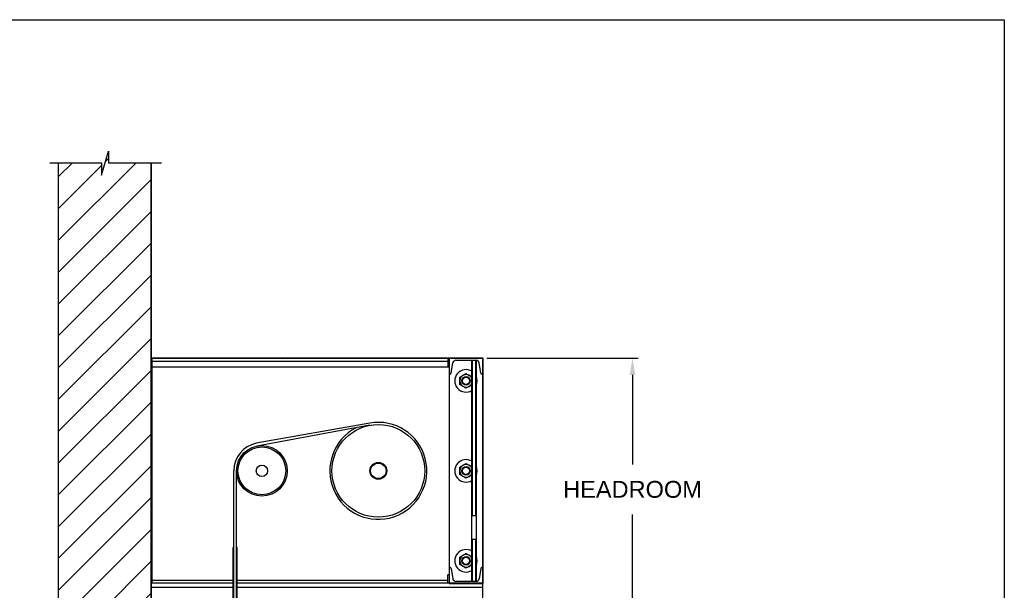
# Model space of a CAD drawing. Header units: inches. Extents: x 144.9 to 238.4, y 214.8 to 247.7.
# Tile 410 of 411: x 209.3 to 214.8, y 244 to 247.2. Entities that reach past the tile are written whole.
import ezdxf

# ---------------------------------------------------------------- set-up
doc = ezdxf.new("R2010")
doc.units = ezdxf.units.IN
doc.header["$LTSCALE"] = 0.25
doc.header["$MEASUREMENT"] = 0
doc.layers.add('ANNOTATIONS', color=1, linetype='Continuous')
doc.layers.add('MOTOR LH', color=7, linetype='Continuous')
doc.styles.add('ARIAL', font='arial.ttf', dxfattribs={"height": 0.09375})
doc.dimstyles.new('STANDARD$0', dxfattribs={"dimtxt": 0.09375, "dimasz": 0.09375, "dimexe": 0.03125, "dimexo": 0.046875, "dimgap": 0.09, "dimtad": 0, "dimtih": 1, "dimtoh": 1, "dimdec": 4, "dimzin": 0, "dimdsep": 46, "dimtxsty": 'ARIAL', "dimcen": 0.09, "dimadec": 0, "dimazin": 0, "dimtfac": 1, "dimtdec": 4, "dimtofl": 0, "dimtmove": 0, "dimatfit": 1, "dimfxl": 1, "dimtolj": 1, "dimtzin": 0, "dimarcsym": 0})

# ---------------------------------------------------------------- blocks, each defined once
blk = doc.blocks.new('*D102')
at = {"layer": 'ANNOTATIONS', "color": 0, "lineweight": -2, "transparency": 16777216}
for p, q in [((211.891, 245.3015), (212.7318, 245.3015)), ((212.7006, 245.2077), (212.7006, 244.7094)), ((212.7006, 243.9341), (212.7006, 244.4324)), ((210.0707, 243.8404), (212.7318, 243.8404))]:
    blk.add_line(p, q, dxfattribs=at)
at = {"layer": 'ANNOTATIONS', "color": 0, "transparency": 16777216}
for points in [[(212.685, 245.2077), (212.7162, 245.2077), (212.7006, 245.3015)], [(212.685, 243.9341), (212.7162, 243.9341), (212.7006, 243.8404)]]:
    blk.add_solid(points, dxfattribs=at)
at = {"layer": 'defpoints', "color": 0, "transparency": 16777216}
for p in [(211.8441, 245.3015), (212.7006, 245.3015), (210.0238, 243.8404)]:
    blk.add_point(p, dxfattribs=at)
at = {"layer": 'ANNOTATIONS', "color": 0, "transparency": 16777216, "insert": (212.7006, 244.5709), "char_height": 0.09375, "attachment_point": 5, "style": 'ARIAL'}
blk.add_mtext('\\A1;HEADROOM ', dxfattribs=at)

msp = doc.modelspace()

# ---------------------------------------------------------------- hatches: boundary and pattern name
at = {"layer": 'MOTOR LH'}
h = msp.add_hatch(dxfattribs=at)
h.set_pattern_fill('ANSI31', color=256, style=0)
h.set_pattern_definition([(45, (-15.51616, 21.28189), (-0.08838835, 0.08838835), [])])
edge = h.paths.add_edge_path()
edge.add_line((209.50986, 246.38678), (209.50986, 243.84038))
edge.add_line((209.50986, 243.84038), (210.02549, 243.84038))
edge.add_line((210.02549, 246.38678), (210.02549, 243.84038))
edge = h.paths.add_edge_path()
edge.add_line((209.46348, 246.38678), (209.75058, 246.38678))
edge.add_line((209.75058, 246.38678), (209.75058, 246.31808))
edge.add_line((209.75058, 246.31808), (209.789, 246.45144))
edge.add_line((209.789, 246.45144), (209.789, 246.38678))
edge.add_line((209.789, 246.38678), (210.08419, 246.38678))
h = msp.add_hatch(dxfattribs=at)
h.set_pattern_fill('ANSI32', color=256, style=0)
h.set_pattern_definition([(45, (206.9217, 231.03477), (-0.265165, 0.265165), []), (45, (207.0985, 231.03477), (-0.265165, 0.265165), [])])
edge = h.paths.add_edge_path(flags=0)
edge.add_line((211.86924, 244.04942), (211.68174, 244.04942))
edge.add_line((211.68174, 244.04942), (211.68174, 244.04737))
edge.add_line((211.68174, 244.04737), (211.86924, 244.04737))
edge.add_arc((211.86924, 244.04942), 0.00206, 270, 360)
edge.add_line((211.8713, 244.04942), (211.8713, 245.29942))
edge.add_arc((211.86924, 245.29942), 0.00206, 0, 90)
edge.add_line((211.86924, 245.30148), (210.02755, 245.30148))
edge.add_arc((210.02755, 245.29942), 0.00206, 90, 180)
edge.add_line((210.02549, 245.29942), (210.02549, 245.19211))
edge.add_line((210.02549, 245.19211), (210.02755, 245.19211))
edge.add_line((210.02755, 245.19211), (210.02755, 245.29942))
edge.add_line((210.02755, 245.29942), (211.86924, 245.29942))
edge.add_line((211.86924, 245.29942), (211.86924, 244.04942))

# ---------------------------------------------------------------- linework, layer by layer
at = {"layer": 'defpoints'}
msp.add_lwpolyline([(214.76662, 234.44685), (194.25216, 234.44685), (194.25216, 247.18196), (214.76662, 247.18196)], close=True, dxfattribs=at)
at = {"layer": 'MOTOR LH'}
for p, q in [((209.75058, 246.31808), (209.789, 246.45144)), ((209.789, 246.45144), (209.789, 246.38678)), ((209.46348, 246.38678), (209.75058, 246.38678)), ((209.50986, 246.38678), (209.50986, 239.99474)), ((209.50986, 246.38678), (209.50986, 243.84038)), ((209.75058, 246.38678), (209.75058, 246.31808)), ((209.789, 246.38678), (210.08419, 246.38678)), ((210.02549, 239.99474), (210.02549, 246.38678)), ((210.02549, 246.38678), (210.02549, 243.84038)), ((211.86924, 245.30148), (210.02755, 245.30148)), ((211.86924, 245.29942), (210.02755, 245.29942)), ((210.02755, 245.29942), (210.02755, 245.19211)), ((210.0294, 245.29942), (210.0294, 244.04942)), ((210.0294, 245.2838), (211.67393, 245.2838)), ((211.67393, 245.29942), (211.67393, 245.25255)), ((211.68174, 245.29942), (211.68174, 244.04737)), ((211.71956, 245.2888), (211.83142, 245.2888)), ((211.80799, 244.06005), (211.80799, 245.2888)), ((211.80955, 245.2888), (211.80955, 244.42536)), ((211.82986, 244.42536), (211.82986, 245.2888)), ((211.83142, 245.2888), (211.83142, 244.06005)), ((211.86924, 244.04942), (211.86924, 245.29942)), ((211.8713, 244.04942), (211.8713, 245.29942)), ((210.0294, 245.25255), (211.68174, 245.25255)), ((211.69321, 245.21652), (211.70291, 245.2747)), ((211.85777, 245.21652), (211.84807, 245.2747)), ((211.68705, 245.2113), (211.68174, 245.2113)), ((211.86393, 245.2113), (211.86924, 245.2113)), ((211.24098, 244.93979), (210.60999, 244.82754)), ((211.24149, 244.92797), (210.6131, 244.81223)), ((210.48486, 240.14728), (210.48486, 244.67448)), ((210.50049, 240.01147), (210.50049, 244.67442)), ((211.80955, 244.42536), (211.82986, 244.42536)), ((210.48486, 244.24884), (210.48174, 244.24884)), ((210.48174, 240.61603), (210.48174, 244.24884)), ((210.50361, 244.24884), (210.50049, 244.24884)), ((210.50361, 240.61603), (210.50361, 244.24884)), ((211.82986, 244.29278), (211.80955, 244.29278)), ((211.80955, 244.29278), (211.80955, 244.06005)), ((211.82986, 244.06005), (211.82986, 244.29278)), ((211.68705, 244.13755), (211.68174, 244.13755)), ((211.69321, 244.13233), (211.70291, 244.07415)), ((211.85777, 244.13233), (211.84807, 244.07415)), ((211.86393, 244.13755), (211.86924, 244.13755)), ((211.67393, 244.04942), (211.67393, 244.0963)), ((211.68174, 244.0963), (211.67393, 244.0963)), ((210.48486, 244.06505), (210.0294, 244.06505)), ((210.48486, 244.04942), (210.0294, 244.04942)), ((210.48486, 244.02599), (210.03074, 244.02599)), ((211.67393, 244.06505), (210.50049, 244.06505)), ((211.86924, 244.04942), (210.50049, 244.04942)), ((211.86924, 244.02599), (210.50049, 244.02599)), ((211.68174, 244.04737), (211.86924, 244.04737)), ((211.83142, 244.06005), (211.71956, 244.06005)), ((211.86924, 243.92442), (211.86924, 244.04737))]:
    msp.add_line(p, q, dxfattribs=at)
for centre, radius in [((211.77549, 245.17442), 0.02344), ((211.77549, 245.17442), 0.02051), ((211.77549, 245.17442), 0.01972), ((211.28819, 244.67442), 0.25781), ((210.64111, 244.67442), 0.14062), ((210.64111, 244.67442), 0.13281), ((210.64111, 244.67442), 0.03125), ((211.28819, 244.67442), 0.04681), ((211.28819, 244.67442), 0.04291), ((211.77549, 244.67442), 0.02344), ((211.77549, 244.67442), 0.02051), ((211.77549, 244.67442), 0.01972), ((211.77549, 244.17442), 0.02344), ((211.77549, 244.17442), 0.02051), ((211.77549, 244.17442), 0.01972)]:
    msp.add_circle(centre, radius, dxfattribs=at)
for centre, radius, start, end in [((210.02755, 245.29942), 0.00206, 90, 180), ((211.71956, 245.27192), 0.01688, 90, 170.537), ((211.83142, 245.27192), 0.01688, 9.463, 90), ((211.86924, 245.29942), 0.00206, 0, 90), ((211.77549, 245.17442), 0.0625, 58.67194, 301.32807), ((211.68705, 245.21755), 0.00625, 270, 350.537), ((211.77549, 245.17442), 0.03516, 22.43194, 337.56805), ((211.77549, 245.17442), 0.0625, 333.50041, 26.49959), ((211.86393, 245.21755), 0.00625, 189.463, 270), ((211.28819, 244.67442), 0.26953, 117.39365, 100.0868), ((210.64111, 244.67442), 0.15625, 101.47002, 180.02101), ((211.77549, 244.67442), 0.0625, 58.67194, 301.32807), ((211.77549, 244.67442), 0.03516, 22.43194, 337.56805), ((211.77549, 244.67442), 0.0625, 333.50041, 26.49959), ((211.77549, 244.17442), 0.0625, 58.67194, 301.32807), ((211.77549, 244.17442), 0.03516, 22.43194, 337.56805), ((211.77549, 244.17442), 0.0625, 333.50041, 26.49959), ((211.68705, 244.1313), 0.00625, 9.463, 90), ((211.86393, 244.1313), 0.00625, 90, 170.537), ((211.71956, 244.07692), 0.01688, 189.463, 270), ((211.83142, 244.07692), 0.01688, 270, 350.537), ((211.86924, 244.04942), 0.00206, 270, 0)]:
    msp.add_arc(centre, radius, start, end, dxfattribs=at)
for centre, start_param, end_param in [((211.80955, 244.42315), 3.1415927, 4.712389), ((211.82986, 244.42315), 1.5707963, 3.1415927), ((211.80955, 244.29499), 4.712389, 6.2831853), ((211.82986, 244.29499), 0, 1.5707963)]:
    msp.add_ellipse(centre, major_axis=(0, -0.00221), ratio=0.7071068, start_param=start_param, end_param=end_param, dxfattribs=at)
for points, knots in [([(211.74033, 245.19472), (211.74307, 245.1963), (211.74863, 245.19951), (211.75471, 245.20302), (211.75783, 245.20482), (211.75791, 245.20487)], [0, 0, 0, 0, 0.484338, 0.9863257, 1, 1, 1, 1]), ([(211.74033, 245.17442), (211.74033, 245.17489), (211.74033, 245.17793), (211.74033, 245.18361), (211.74033, 245.18988), (211.74033, 245.19352), (211.74033, 245.19472)], [0, 0, 0, 0, 0.0665323, 0.4352828, 0.8145518, 1, 1, 1, 1]), ([(211.74033, 245.15413), (211.74033, 245.15585), (211.74033, 245.15991), (211.74033, 245.16669), (211.74033, 245.17182), (211.74033, 245.17442)], [0, 0, 0, 0, 0.2654589, 0.6280767, 1, 1, 1, 1]), ([(211.75791, 245.20487), (211.76037, 245.20629), (211.76538, 245.20918), (211.77121, 245.21255), (211.77452, 245.21446), (211.77549, 245.21502)], [0, 0, 0, 0, 0.4062928, 0.8272669, 1, 1, 1, 1]), ([(211.77549, 245.21502), (211.77822, 245.21344), (211.78379, 245.21023), (211.78987, 245.20672), (211.79299, 245.20492), (211.79307, 245.20487)], [0, 0, 0, 0, 0.4843447, 0.9863274, 1, 1, 1, 1]), ([(211.79307, 245.20487), (211.79553, 245.20345), (211.80053, 245.20056), (211.80546, 245.19772), (211.8079, 245.19631), (211.80799, 245.19626)], [0, 0, 0, 0, 0.4825542, 0.9825455, 1, 1, 1, 1]), ([(211.75791, 245.14398), (211.75545, 245.1454), (211.75044, 245.14829), (211.74462, 245.15165), (211.7413, 245.15357), (211.74033, 245.15413)], [0, 0, 0, 0, 0.4062921, 0.8272656, 1, 1, 1, 1]), ([(211.77549, 245.13383), (211.77276, 245.13541), (211.76719, 245.13862), (211.76111, 245.14213), (211.75799, 245.14393), (211.75791, 245.14398)], [0, 0, 0, 0, 0.4843447, 0.9863274, 1, 1, 1, 1]), ([(211.79307, 245.14398), (211.79061, 245.14256), (211.7856, 245.13966), (211.77977, 245.1363), (211.77645, 245.13439), (211.77549, 245.13383)], [0, 0, 0, 0, 0.4062928, 0.8272669, 1, 1, 1, 1]), ([(211.80799, 245.15259), (211.80612, 245.15152), (211.80142, 245.1488), (211.79627, 245.14583), (211.79315, 245.14403), (211.79307, 245.14398)], [0, 0, 0, 0, 0.3896286, 0.9838142, 1, 1, 1, 1]), ([(211.74033, 244.69472), (211.74307, 244.6963), (211.74863, 244.69951), (211.75471, 244.70302), (211.75783, 244.70482), (211.75791, 244.70487)], [0, 0, 0, 0, 0.4843388, 0.9863274, 1, 1, 1, 1]), ([(211.74033, 244.67442), (211.74033, 244.67489), (211.74033, 244.67793), (211.74033, 244.68361), (211.74033, 244.68988), (211.74033, 244.69352), (211.74033, 244.69472)], [0, 0, 0, 0, 0.0665321, 0.4352848, 0.8145492, 1, 1, 1, 1]), ([(211.75791, 244.70487), (211.76037, 244.70629), (211.76538, 244.70918), (211.77121, 244.71255), (211.77452, 244.71446), (211.77549, 244.71502)], [0, 0, 0, 0, 0.4062921, 0.8272656, 1, 1, 1, 1]), ([(211.77549, 244.71502), (211.77822, 244.71344), (211.78379, 244.71023), (211.78987, 244.70672), (211.79299, 244.70492), (211.79307, 244.70487)], [0, 0, 0, 0, 0.4843438, 0.9863257, 1, 1, 1, 1]), ([(211.79307, 244.70487), (211.79553, 244.70345), (211.80053, 244.70056), (211.80546, 244.69772), (211.8079, 244.69631), (211.80799, 244.69626)], [0, 0, 0, 0, 0.4825542, 0.9825455, 1, 1, 1, 1]), ([(211.74033, 244.65413), (211.74033, 244.65585), (211.74033, 244.65991), (211.74033, 244.66669), (211.74033, 244.67182), (211.74033, 244.67442)], [0, 0, 0, 0, 0.2654622, 0.6280801, 1, 1, 1, 1]), ([(211.75791, 244.64398), (211.75545, 244.6454), (211.75044, 244.64829), (211.74462, 244.65165), (211.7413, 244.65357), (211.74033, 244.65413)], [0, 0, 0, 0, 0.4062928, 0.8272669, 1, 1, 1, 1]), ([(211.77549, 244.63383), (211.77276, 244.63541), (211.76719, 244.63862), (211.76111, 244.64213), (211.75799, 244.64393), (211.75791, 244.64398)], [0, 0, 0, 0, 0.4843438, 0.9863257, 1, 1, 1, 1]), ([(211.79307, 244.64398), (211.79061, 244.64256), (211.7856, 244.63967), (211.77977, 244.6363), (211.77645, 244.63439), (211.77549, 244.63383)], [0, 0, 0, 0, 0.4062921, 0.8272672, 1, 1, 1, 1]), ([(211.80799, 244.65259), (211.80612, 244.65152), (211.80142, 244.6488), (211.79627, 244.64583), (211.79315, 244.64403), (211.79307, 244.64398)], [0, 0, 0, 0, 0.3896306, 0.9838162, 1, 1, 1, 1]), ([(211.74033, 244.19472), (211.74307, 244.1963), (211.74863, 244.19951), (211.75471, 244.20302), (211.75783, 244.20482), (211.75791, 244.20487)], [0, 0, 0, 0, 0.4843384, 0.9863265, 1, 1, 1, 1]), ([(211.74033, 244.17442), (211.74033, 244.17489), (211.74033, 244.17793), (211.74033, 244.18361), (211.74033, 244.18988), (211.74033, 244.19352), (211.74033, 244.19472)], [0, 0, 0, 0, 0.0665313, 0.4352843, 0.8145498, 1, 1, 1, 1]), ([(211.75791, 244.20487), (211.76037, 244.20629), (211.76538, 244.20918), (211.77121, 244.21255), (211.77452, 244.21446), (211.77549, 244.21502)], [0, 0, 0, 0, 0.4062924, 0.8272666, 1, 1, 1, 1]), ([(211.77549, 244.21502), (211.77822, 244.21344), (211.78379, 244.21023), (211.78987, 244.20672), (211.79299, 244.20492), (211.79307, 244.20487)], [0, 0, 0, 0, 0.4843443, 0.986327, 1, 1, 1, 1]), ([(211.79307, 244.20487), (211.79553, 244.20345), (211.80053, 244.20056), (211.80546, 244.19772), (211.8079, 244.19631), (211.80799, 244.19626)], [0, 0, 0, 0, 0.4825542, 0.982546, 1, 1, 1, 1]), ([(211.74033, 244.15413), (211.74033, 244.15585), (211.74033, 244.15991), (211.74033, 244.16669), (211.74033, 244.17182), (211.74033, 244.17442)], [0, 0, 0, 0, 0.2654605, 0.6280792, 1, 1, 1, 1]), ([(211.75791, 244.14398), (211.75545, 244.1454), (211.75044, 244.14829), (211.74462, 244.15165), (211.7413, 244.15357), (211.74033, 244.15413)], [0, 0, 0, 0, 0.4062925, 0.8272666, 1, 1, 1, 1]), ([(211.77549, 244.13383), (211.77276, 244.13541), (211.76719, 244.13862), (211.76111, 244.14213), (211.75799, 244.14393), (211.75791, 244.14398)], [0, 0, 0, 0, 0.484344, 0.9863265, 1, 1, 1, 1]), ([(211.79307, 244.14398), (211.79061, 244.14256), (211.7856, 244.13966), (211.77977, 244.1363), (211.77645, 244.13439), (211.77549, 244.13383)], [0, 0, 0, 0, 0.4062926, 0.8272666, 1, 1, 1, 1]), ([(211.80799, 244.15259), (211.80612, 244.15152), (211.80142, 244.1488), (211.79627, 244.14583), (211.79315, 244.14403), (211.79307, 244.14398)], [0, 0, 0, 0, 0.3896297, 0.9838155, 1, 1, 1, 1])]:
    msp.add_open_spline(points, degree=3, knots=knots, dxfattribs=at)

# ---------------------------------------------------------------- dimensions: what is measured, and where the dimension line sits
at = {"layer": 'ANNOTATIONS'}
dim = msp.add_linear_dim(base=(212.70059, 245.30148), p1=(210.02381, 243.84038), p2=(211.84412, 245.30148), angle=90, text='HEADROOM ', dimstyle='STANDARD$0', dxfattribs=at)
dim.commit()
dim.dimension.update_dxf_attribs({"geometry": '*D102', "text_midpoint": (212.70059, 244.57093), "dimtype": 160})

doc.saveas('drawing.dxf')
